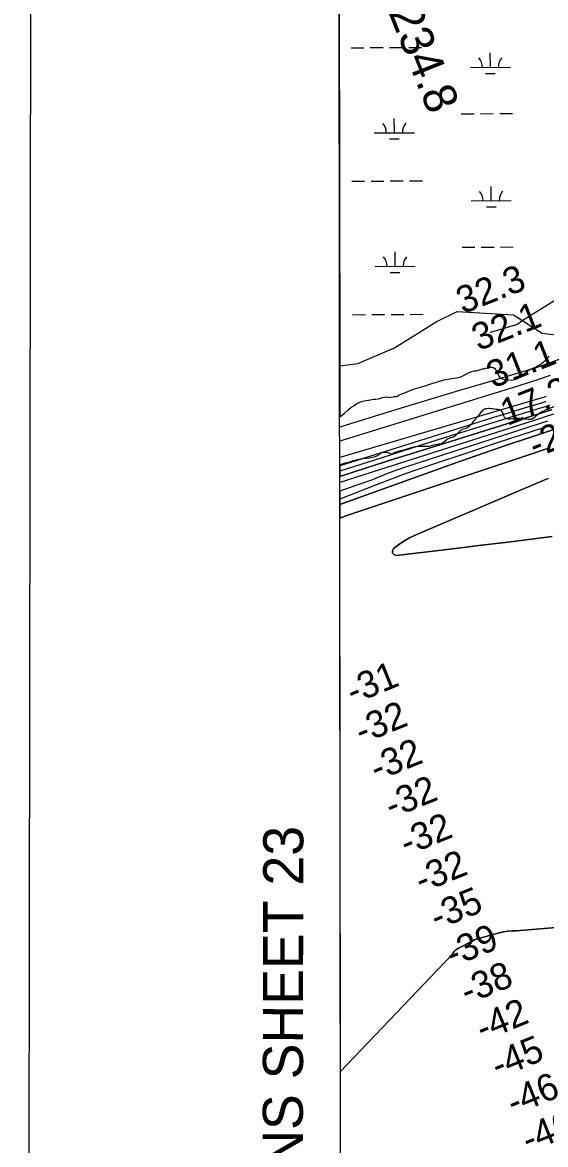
# Model space of a CAD drawing. Extents: x 3313442 to 3351311, y 721974 to 747360.
# Drawn here: x 3316776 to 3318081, y 734299 to 737096 of the extents above; entities that cross this region are included whole.
import ezdxf

# ---------------------------------------------------------------- set-up
doc = ezdxf.new("R2010")
doc.units = 0
for name, color, linetype in [('V-ANNO-SYMB', 7, 'Continuous'), ('V-ANNO-TEXT', 7, 'Continuous'), ('V-GRID-FRAM', 7, 'Continuous'), ('V-RIVR-EDGE', 7, 'Continuous'), ('V-RIVR-RANG', 7, 'Continuous'), ('V-RIVR-RANG-IDEN', 7, 'Continuous'), ('V-SITE-VEGE', 7, 'Continuous'), ('V-TOPO-DPTH', 7, 'Continuous'), ('V-TOPO-MAJR', 7, 'Continuous'), ('V-TOPO-MINR', 7, 'Continuous'), ('V-TOPO-WATR', 7, 'Continuous'), ('V-WETL-SWMP', 7, 'Continuous')]:
    doc.layers.add(name, color=color, linetype=linetype)

msp = doc.modelspace()

# ---------------------------------------------------------------- linework, layer by layer
at = {"layer": 'V-ANNO-SYMB'}
msp.add_lwpolyline([(3316776.5, 723231.3), (3349859.6, 723183.2), (3349893, 746099.8), (3316809.8, 746147.9), (3316776.5, 723231.3)], dxfattribs=at)
at = {"layer": 'V-GRID-FRAM'}
msp.add_lwpolyline([(3317558.4, 745536.3), (3349037, 745582.1), (3349071.4, 727396.8), (3317576.9, 727351), (3317558.4, 745536.3)], dxfattribs=at)
at = {"layer": 'V-RIVR-EDGE'}
msp.add_spline([(3319812.3, 738017.4), (3319807.2, 738001.5), (3319806, 737996.5), (3319806.4, 737987.5), (3319807.1, 737967.4), (3319812.9, 737950.7), (3319819.4, 737932.4), (3319818.6, 737915.8), (3319818.2, 737887.9), (3319817.8, 737880.1), (3319818.5, 737870.4), (3319821.6, 737861.5), (3319829.3, 737849), (3319827.4, 737839.7), (3319821.5, 737831.6), (3319819.6, 737823.1), (3319818.7, 737808.4), (3319819.5, 737803.3), (3319825.3, 737800.2), (3319828.4, 737792.8), (3319831.5, 737779.6), (3319846.5, 737747), (3319849.9, 737720.2), (3319849.9, 737702.4), (3319849.9, 737692.3), (3319855.6, 737655.9), (3319859, 737604.7), (3319861.2, 737561.6), (3319864.2, 737520.5), (3319869.5, 737475.5), (3319882.5, 737406), (3319890.5, 737360.7), (3319895.9, 737329.2), (3319903.5, 737270.6), (3319909.2, 737238.8), (3319914.9, 737191.1), (3319916.5, 737172.9), (3319917.2, 737152.7), (3319920.2, 737137.2), (3319926.4, 737120.5), (3319930.6, 737095.7), (3319930.2, 737081.7), (3319929.4, 737063.5), (3319934, 737049.9), (3319937, 737018.1), (3319944.3, 736987.1), (3319953.5, 736956.4), (3319952.4, 736948.3), (3319949.2, 736932.8), (3319948.8, 736920.7), (3319953.8, 736903.3), (3319964.6, 736892), (3319964.6, 736886.2), (3319963.4, 736877.3), (3319963.4, 736869.5), (3319973.4, 736833.4), (3319980.7, 736800.4), (3319990.7, 736758.9), (3320002.3, 736744.5), (3320007.7, 736728.6), (3320006.1, 736710), (3320007.9, 736670.5), (3320007.3, 736603), (3320009.6, 736558.8), (3320006.4, 736549.9), (3320004.9, 736537.5), (3320003.7, 736521.9), (3320004, 736504.1), (3320004, 736492.5), (3320003.5, 736476.2), (3320001.2, 736467.3), (3319994.2, 736459.1), (3319982.6, 736457.2), (3319974.4, 736457.3), (3319967.8, 736458.8), (3319960.1, 736459.6), (3319943.4, 736458.9), (3319922.1, 736460.5), (3319902.3, 736458.2), (3319889.5, 736458.6), (3319865.8, 736459.8), (3319847.2, 736462.6), (3319815.4, 736468.5), (3319793, 736471.7), (3319770.8, 736470.2), (3319750.7, 736465.9), (3319735.1, 736459.8), (3319728.2, 736457.1), (3319724.7, 736452.8), (3319715.3, 736444.7), (3319709.5, 736440.1), (3319692.8, 736438.2), (3319676.5, 736438.6), (3319629.2, 736437.2), (3319596.6, 736437.6), (3319582.7, 736439.2), (3319565.6, 736441.2), (3319555.5, 736444.7), (3319543.5, 736448.6), (3319530, 736448.7), (3319509, 736447.5), (3319486.9, 736444.9), (3319459, 736439.5), (3319415.5, 736428.4), (3319393.8, 736426.1), (3319388.7, 736419.5), (3319383.7, 736416.1), (3319374, 736414.5), (3319356.1, 736414.2), (3319344.1, 736411.5), (3319330.2, 736411.1), (3319296, 736408.9), (3319275.1, 736407), (3319254.9, 736410.6), (3319242.5, 736410.2), (3319225.8, 736409.5), (3319208.4, 736409.9), (3319192.5, 736411.1), (3319174.6, 736410), (3319168.8, 736408.8), (3319165.3, 736408.1), (3319153.3, 736409.3), (3319102.1, 736418.7), (3319061.8, 736423.8), (3319047.9, 736424.3), (3319032, 736422), (3319006.3, 736416.6), (3318989.6, 736406.2), (3318976.1, 736403.5), (3318964.4, 736404.7), (3318946.6, 736407.1), (3318937.7, 736408.2), (3318925.7, 736404.4), (3318917.1, 736404.4), (3318906.7, 736410.6), (3318901.6, 736414.9), (3318894.7, 736417.3), (3318882.3, 736416.9), (3318872.2, 736416.2), (3318862.5, 736411.1), (3318848.5, 736401.1), (3318817, 736376), (3318783.6, 736354.7), (3318763, 736339.6), (3318745.5, 736333.1), (3318724.2, 736321.5), (3318685.4, 736305.7), (3318661.7, 736294.1), (3318658.2, 736293.8), (3318655.9, 736293), (3318641.5, 736296.1), (3318619.4, 736298.9), (3318593.4, 736296.2), (3318570.5, 736289.7), (3318543.3, 736272.3), (3318533.2, 736263), (3318526.2, 736248.3), (3318522.7, 736245.6), (3318511.5, 736245.3), (3318501.8, 736238.3), (3318481.2, 736234.1), (3318458.3, 736232.6), (3318430.8, 736221.8), (3318418, 736221.8), (3318404.4, 736220.7), (3318402.4, 736221.5), (3318399, 736222.6), (3318389.7, 736225), (3318385, 736222.7), (3318382.7, 736219.2), (3318373.7, 736220.8), (3318356.7, 736221.2), (3318349.7, 736222.4), (3318343.5, 736222), (3318326.4, 736218.2), (3318320.6, 736213.9), (3318304.3, 736214.7), (3318299.7, 736214.7), (3318295, 736214), (3318283.7, 736205.9), (3318264.7, 736190.4), (3318255, 736182.7), (3318242.2, 736178.8), (3318230.9, 736174.2), (3318197.5, 736160.7), (3318178.5, 736156.5), (3318165.7, 736155.7), (3318156.4, 736157.3), (3318147.5, 736157), (3318128.9, 736151.6), (3318102.9, 736138.5), (3318082.3, 736130), (3318059.4, 736116.5), (3318047.7, 736107.2), (3318038.4, 736106.4), (3318021.7, 736108), (3318002.3, 736108.1), (3317988, 736106.9), (3317981.8, 736109.3), (3317976.4, 736116.7), (3317974.8, 736122.1), (3317969, 736129.1), (3317957, 736131.4), (3317940.7, 736133.4), (3317927.6, 736131.1), (3317919, 736122.6), (3317908.9, 736110.6), (3317899.5, 736098.6), (3317885.9, 736085.5), (3317872.4, 736080.5), (3317861.9, 736071.2), (3317851.4, 736062.3), (3317846.3, 736060.7), (3317841.7, 736059.6), (3317834.7, 736056.1), (3317821.9, 736045.7), (3317812.2, 736044.2), (3317790.4, 736039.2), (3317758.2, 736038.1), (3317735, 736031.9), (3317704.3, 736022.7), (3317696.1, 736020), (3317689.2, 736022.7), (3317677.9, 736023.9), (3317669.8, 736021.6), (3317663.2, 736016.6), (3317633.7, 736009.3), (3317579, 735996.3), (3317568.1, 735993.3)], degree=3, dxfattribs=at)
at = {"layer": 'V-SITE-VEGE'}
for p, q in [((3317559.4, 744542.3), (3317568, 736113.4)), ((3317935.4, 736235.2), (3317941.1, 736236.9)), ((3317941.1, 736236.9), (3317947.9, 736236.5)), ((3317947.9, 736236.5), (3317951.5, 736236.1)), ((3317951.5, 736236.1), (3317954.8, 736233.3)), ((3318049.8, 736234.1), (3318056.2, 736237)), ((3318056.2, 736237), (3318061.5, 736239.8)), ((3318061.5, 736239.8), (3318065.1, 736241.9)), ((3318065.1, 736241.9), (3318067.9, 736243.1)), ((3318067.9, 736243.1), (3318072.3, 736246.7)), ((3318072.3, 736246.7), (3318076.7, 736250)), ((3318076.7, 736250), (3318090.4, 736263.7)), ((3317842.5, 736207.8), (3317848.5, 736208.6)), ((3317848.5, 736208.6), (3317852.6, 736209.1)), ((3317852.6, 736209.1), (3317859.4, 736209.9)), ((3317859.4, 736209.9), (3317863.8, 736210.7)), ((3317863.8, 736210.7), (3317870.3, 736212.8)), ((3317870.3, 736212.8), (3317880.3, 736217.7)), ((3317880.3, 736217.7), (3317891.2, 736223.3)), ((3317891.2, 736223.3), (3317897.2, 736226.2)), ((3317897.2, 736226.2), (3317903.6, 736227.4)), ((3317903.6, 736227.4), (3317908.1, 736227.4)), ((3317908.1, 736227.4), (3317914.1, 736229.5)), ((3317914.1, 736229.5), (3317918.9, 736230.7)), ((3317918.9, 736230.7), (3317923.4, 736232.4)), ((3317923.4, 736232.4), (3317927.4, 736232.8)), ((3317927.4, 736232.8), (3317932.2, 736234)), ((3317932.2, 736234), (3317935.4, 736235.2)), ((3317954.8, 736233.3), (3317957.2, 736229.7)), ((3317957.2, 736229.7), (3317960.4, 736224.1)), ((3317960.4, 736224.1), (3317961.7, 736221.3)), ((3317961.7, 736221.3), (3317964.9, 736214)), ((3317964.9, 736214), (3317968.2, 736210.4)), ((3317968.2, 736210.4), (3317971.4, 736208)), ((3317971.4, 736208), (3317975.8, 736206.4)), ((3318004.8, 736206.1), (3318012.1, 736208.2)), ((3318012.1, 736208.2), (3318018.1, 736211.4)), ((3318018.1, 736211.4), (3318023.7, 736216.3)), ((3318023.7, 736216.3), (3318026.5, 736219.5)), ((3318026.5, 736219.5), (3318029.3, 736221.6)), ((3318029.3, 736221.6), (3318035, 736226)), ((3318035, 736226), (3318040.2, 736229.3)), ((3318040.2, 736229.3), (3318043, 736231.3)), ((3318043, 736231.3), (3318045.8, 736232.5)), ((3318045.8, 736232.5), (3318049.8, 736234.1)), ((3317735.9, 736175.1), (3317747.2, 736180)), ((3317747.2, 736180), (3317750, 736181.2)), ((3317750, 736181.2), (3317756.8, 736183.2)), ((3317756.8, 736183.2), (3317757.3, 736183.4)), ((3317757.3, 736183.4), (3317770.1, 736186.9)), ((3317770.1, 736186.9), (3317774.9, 736188.6)), ((3317774.9, 736188.6), (3317783.8, 736191)), ((3317783.8, 736191), (3317790.6, 736193.1)), ((3317790.6, 736193.1), (3317803.1, 736197.2)), ((3317803.1, 736197.2), (3317807.9, 736198.8)), ((3317807.9, 736198.8), (3317816.3, 736201.7)), ((3317816.3, 736201.7), (3317821.2, 736202.9)), ((3317821.2, 736202.9), (3317828.4, 736204.9)), ((3317828.4, 736204.9), (3317833.2, 736205.8)), ((3317833.2, 736205.8), (3317838.1, 736207)), ((3317838.1, 736207), (3317842.5, 736207.8)), ((3317975.8, 736206.4), (3317981.9, 736205.6)), ((3317981.9, 736205.6), (3317988.3, 736204.9)), ((3317988.3, 736204.9), (3317996, 736204.5)), ((3317996, 736204.5), (3318000.4, 736204.9)), ((3318000.4, 736204.9), (3318004.8, 736206.1)), ((3317623.2, 736150.8), (3317628.9, 736152.5)), ((3317628.9, 736152.5), (3317634.5, 736153.3)), ((3317634.5, 736153.3), (3317637.7, 736154.1)), ((3317637.7, 736154.1), (3317640.9, 736154.5)), ((3317640.9, 736154.5), (3317647.8, 736155.8)), ((3317647.8, 736155.8), (3317653, 736156.6)), ((3317653, 736156.6), (3317658.3, 736156.6)), ((3317658.3, 736156.6), (3317663.5, 736157.4)), ((3317663.5, 736157.4), (3317668.3, 736158.3)), ((3317668.3, 736158.3), (3317674.8, 736160.7)), ((3317674.8, 736160.7), (3317679.2, 736161.5)), ((3317679.2, 736161.5), (3317684.4, 736162.4)), ((3317684.4, 736162.4), (3317690.1, 736161.6)), ((3317690.1, 736161.6), (3317693.3, 736161.2)), ((3317693.3, 736161.2), (3317696.5, 736161.6)), ((3317696.5, 736161.6), (3317700.9, 736162.9)), ((3317700.9, 736162.9), (3317704.9, 736163.3)), ((3317704.9, 736163.3), (3317710.2, 736163.7)), ((3317710.2, 736163.7), (3317713.8, 736165.7)), ((3317713.8, 736165.7), (3317716.6, 736167.4)), ((3317716.6, 736167.4), (3317720.6, 736169)), ((3317720.6, 736169), (3317725.1, 736170.6)), ((3317725.1, 736170.6), (3317735.9, 736175.1)), ((3317579.1, 736120.8), (3317586.3, 736128.1)), ((3317586.3, 736128.1), (3317588.7, 736130.1)), ((3317588.7, 736130.1), (3317594.3, 736134.6)), ((3317594.3, 736134.6), (3317597.9, 736137.8)), ((3317597.9, 736137.8), (3317601.5, 736139.8)), ((3317601.5, 736139.8), (3317607.6, 736143.9)), ((3317607.6, 736143.9), (3317610.4, 736145.9)), ((3317610.4, 736145.9), (3317620, 736150)), ((3317620, 736150), (3317623.2, 736150.8)), ((3317568, 736113.4), (3317569, 736113.9)), ((3317569, 736113.9), (3317573.5, 736116.3)), ((3317573.5, 736116.3), (3317579.1, 736120.8))]:
    msp.add_line(p, q, dxfattribs=at)
at = {"layer": 'V-TOPO-DPTH'}
for points in [[(3318082.1, 736150.8), (3318076.2, 736148.9), (3318019.8, 736131.9), (3317985.7, 736121.5), (3317951.6, 736111), (3317917.5, 736100.4), (3317883.5, 736089.8), (3317568.1, 735990.3), (3317568.1, 735963.8)], [(3317568.1, 735963.8), (3317606.4, 735976.5), (3317655.5, 735992.2), (3317704.7, 736007.8), (3317753.9, 736023.3), (3318062.3, 736119.6), (3318079.5, 736125), (3318096.8, 736130.5)], [(3317568.1, 735963.8), (3317606.4, 735976.5), (3317655.5, 735992.2), (3317704.7, 736007.8), (3317753.9, 736023.3), (3318062.3, 736119.6), (3318079.5, 736125), (3318096.8, 736130.5)], [(3318086.6, 736102), (3318067.7, 736095.9), (3317732.2, 735987), (3317688.5, 735972.8), (3317649.8, 735956), (3317607.8, 735941.3), (3317568.2, 735927.4), (3317568.1, 735963.8)], [(3318086.6, 736102), (3318067.7, 736095.9), (3317732.2, 735987), (3317688.5, 735972.8), (3317649.8, 735956), (3317607.8, 735941.3), (3317568.2, 735927.4)], [(3317568.2, 735927.4), (3317568.2, 735894.4), (3317869.3, 736002.5), (3317910.1, 736016.7), (3317950.9, 736030.7), (3317991.7, 736044.6), (3318032.6, 736058.4), (3318099.5, 736080.8)], [(3318099.5, 736080.8), (3318032.6, 736058.4), (3317991.7, 736044.6), (3317950.9, 736030.7), (3317910.1, 736016.7), (3317869.3, 736002.5), (3317568.2, 735894.4)], [(3317568.2, 735894.4), (3317568.2, 735859.9), (3317585.3, 735866.7), (3318056.8, 736023.7), (3318092.9, 736036.4)], [(3317568.2, 735859.9), (3317585.3, 735866.7), (3318056.8, 736023.7), (3318092.9, 736036.4)], [(3318088.2, 735959.3), (3318075.1, 735953.8), (3317756.3, 735818.2), (3317741.8, 735811.2), (3317727.8, 735803.3), (3317714.7, 735794.2), (3317702, 735784.3), (3317699.4, 735778), (3317699.4, 735772.8), (3317703.3, 735769.3), (3317709.7, 735766.9), (3317863.1, 735785.5), (3317921.9, 735792.6), (3317980.7, 735799.8), (3318039.5, 735807.1), (3318098.3, 735814.4)], [(3318098.3, 735814.4), (3318039.5, 735807.1), (3317980.7, 735799.8), (3317921.9, 735792.6), (3317863.1, 735785.5), (3317709.7, 735766.9), (3317703.3, 735769.3), (3317699.4, 735772.8), (3317699.4, 735778), (3317702, 735784.3), (3317714.7, 735794.2), (3317727.8, 735803.3), (3317741.8, 735811.2), (3317756.3, 735818.2), (3318075.1, 735953.8), (3318088.2, 735959.3)], [(3318517.9, 734873.9), (3318008.5, 734831.4), (3317997.7, 734831.5), (3317987, 734830.8), (3317976.4, 734829.1), (3317965.8, 734826.8), (3317917.4, 734813.6), (3317913, 734812.2), (3317908.7, 734810.7), (3317904.4, 734808.9), (3317900.3, 734806.9), (3317866.3, 734789.4), (3317862, 734786.9), (3317858, 734784), (3317854.3, 734780.7), (3317850.9, 734777.1), (3317848.2, 734773.1), (3317569.7, 734480.8), (3317568.2, 735859.9)], [(3317569.7, 734480.8), (3317848.2, 734773.1), (3317850.9, 734777.1), (3317854.3, 734780.7), (3317858, 734784), (3317862, 734786.9), (3317866.3, 734789.4), (3317900.3, 734806.9), (3317904.4, 734808.9), (3317908.7, 734810.7), (3317913, 734812.2), (3317917.4, 734813.6), (3317965.8, 734826.8), (3317976.4, 734829.1), (3317987, 734830.8), (3317997.7, 734831.5), (3318008.5, 734831.4), (3318517.9, 734873.9)], [(3317570.2, 733917.9), (3317569.7, 734480.8)]]:
    msp.add_lwpolyline(points, dxfattribs=at)
at = {"layer": 'V-TOPO-MAJR'}
msp.add_lwpolyline([(3318141.6, 736265.7), (3318079.1, 736242.6), (3318067.4, 736238.5), (3318055.7, 736234.5), (3318043.9, 736230.7), (3318032.1, 736227.1), (3317929.7, 736196.8), (3317866.6, 736178.1), (3317803.5, 736159.2), (3317740.6, 736140.1), (3317677.7, 736120.9), (3317568, 736087.2)], dxfattribs=at)
at = {"layer": 'V-TOPO-MINR'}
for points in [[(3318991.1, 736899), (3318943.8, 736872.6), (3318929, 736864.7), (3318914, 736857.1), (3318898.8, 736850), (3318883.4, 736843.2), (3318868, 736836.7), (3318852.5, 736830.3), (3318836.9, 736823.8), (3318821.4, 736817.5), (3318781.5, 736801.1), (3318752.9, 736789.2), (3318724.3, 736777.1), (3318696, 736764.6), (3318667.7, 736751.8), (3318022.8, 736352.4), (3318018.2, 736348.2), (3318015.3, 736345.9), (3318012.3, 736343.9), (3318009.1, 736342.3), (3318005.7, 736341.1), (3317946.8, 736323.8), (3317943.2, 736323.1)], [(3318092.5, 736215.8), (3318066.7, 736206.9), (3318040.6, 736198.4), (3318014.5, 736190.2), (3317568.1, 736052.4)], [(3318083.2, 736163.4), (3318080.8, 736162.7), (3318078, 736161.9), (3318075.1, 736161), (3317568.1, 736011.6)], [(3318082.1, 736150.8), (3318076.2, 736148.9), (3318019.8, 736131.9), (3317985.7, 736121.5), (3317951.6, 736111), (3317917.5, 736100.4), (3317883.5, 736089.8), (3317568.1, 735990.3)], [(3318092.4, 736141.6), (3318080.8, 736137.9), (3318069.2, 736134.3), (3317952.5, 736098.5), (3317882.5, 736076.8), (3317812.6, 736055.1), (3317742.8, 736033.1), (3317673, 736010.9), (3317568.1, 735977)], [(3318101.2, 736119.4), (3318078.3, 736112.1), (3318055.4, 736104.7), (3317568.2, 735949.1)], [(3318086.6, 736102), (3318067.7, 736095.9), (3317732.2, 735987), (3317688.5, 735972.8), (3317649.8, 735956), (3317607.8, 735941.3), (3317568.2, 735927.4)], [(3318083.6, 736088.3), (3317958.3, 736047), (3317882.5, 736021.8), (3317806.8, 735996.5), (3317731.1, 735970.9), (3317657.4, 735942.1), (3317568.2, 735907.5)], [(3318099.5, 736080.8), (3318032.6, 736058.4), (3317991.7, 736044.6), (3317950.9, 736030.7), (3317910.1, 736016.7), (3317869.3, 736002.5), (3317568.2, 735894.4)], [(3318092.9, 736036.4), (3318056.8, 736023.7), (3317585.3, 735866.7), (3317568.2, 735859.9)], [(3318098.3, 735814.4), (3318039.5, 735807.1), (3317980.7, 735799.8), (3317921.9, 735792.6), (3317863.1, 735785.5), (3317709.7, 735766.9), (3317703.3, 735769.3), (3317699.4, 735772.8), (3317699.4, 735778), (3317702, 735784.3), (3317714.7, 735794.2), (3317727.8, 735803.3), (3317741.8, 735811.2), (3317756.3, 735818.2), (3318075.1, 735953.8), (3318088.2, 735959.3)], [(3317569.7, 734480.8), (3317848.2, 734773.1), (3317850.9, 734777.1), (3317854.3, 734780.7), (3317858, 734784), (3317862, 734786.9), (3317866.3, 734789.4), (3317900.3, 734806.9), (3317904.4, 734808.9), (3317908.7, 734810.7), (3317913, 734812.2), (3317917.4, 734813.6), (3317965.8, 734826.8), (3317976.4, 734829.1), (3317987, 734830.8), (3317997.7, 734831.5), (3318008.5, 734831.4), (3318517.9, 734873.9)]]:
    msp.add_lwpolyline(points, dxfattribs=at)
at = {"layer": 'V-TOPO-WATR'}
msp.add_lwpolyline([(3318096.8, 736130.5), (3318079.5, 736125), (3318062.3, 736119.6), (3317753.9, 736023.3), (3317704.7, 736007.8), (3317655.5, 735992.2), (3317606.4, 735976.5), (3317568.1, 735963.8)], dxfattribs=at)
at = {"layer": 'V-WETL-SWMP'}
for p, q in [((3317565.7, 738404.7), (3317567.9, 736239.7)), ((3317596.2, 737032.7), (3317628.2, 737032.9)), ((3317644.2, 737033), (3317676.2, 737033.2)), ((3317692.2, 737033.3), (3317724.2, 737033.5)), ((3317740.2, 737033.6), (3317772.2, 737033.7)), ((3317943.8, 736984), (3317943.6, 737020)), ((3317893.8, 736983.7), (3317993.8, 736984.3)), ((3317931.9, 736968.5), (3317955.9, 736968.6)), ((3317704.2, 736820.8), (3317704, 736856.7)), ((3317871, 736868.1), (3317903, 736868.3)), ((3317919, 736868.4), (3317951, 736868.6)), ((3317967, 736868.7), (3317999, 736868.9)), ((3317654.2, 736820.5), (3317754.2, 736821)), ((3317692.3, 736805.3), (3317716.3, 736805.4)), ((3317598.1, 736700.1), (3317630.1, 736700.3)), ((3317646.1, 736700.3), (3317678.1, 736700.5)), ((3317694.1, 736700.6), (3317726.1, 736700.8)), ((3317742.1, 736700.9), (3317774.1, 736701.1)), ((3317945.7, 736651.3), (3317945.5, 736687.3)), ((3317895.7, 736651), (3317995.7, 736651.6)), ((3317933.8, 736635.8), (3317957.8, 736636)), ((3317706.2, 736488.1), (3317706, 736524.1)), ((3317873, 736535.5), (3317905, 736535.7)), ((3317921, 736535.7), (3317953, 736535.9)), ((3317969, 736536), (3318001, 736536.2)), ((3317656.2, 736487.8), (3317756.2, 736488.4)), ((3317694.2, 736472.6), (3317718.2, 736472.7)), ((3317600, 736367.4), (3317632, 736367.6)), ((3317648, 736367.7), (3317680, 736367.9)), ((3317696, 736367.9), (3317728, 736368.1)), ((3317704.5, 736284.5), (3317808.6, 736349.6)), ((3317744, 736368.2), (3317776, 736368.4)), ((3317808.6, 736349.6), (3317860.6, 736375.6)), ((3317860.6, 736375.6), (3318001.3, 736366.8)), ((3318001.3, 736366.8), (3318073.2, 736321.1)), ((3318073.2, 736321.1), (3318125.4, 736314.6)), ((3317613.4, 736245.4), (3317704.5, 736284.5)), ((3317567.9, 736239.7), (3317613.4, 736245.4))]:
    msp.add_line(p, q, dxfattribs=at)
for centre, start, end in [((3317888.5, 736984.2), 359.5578, 41.1015), ((3317999, 736984.8), 139.5578, 181.1014), ((3317649, 736820.9), 359.5578, 41.1015), ((3317759.5, 736821.5), 139.5578, 181.1014), ((3317890.5, 736651.5), 359.5578, 41.1015), ((3318000.9, 736652.1), 139.5578, 181.1014), ((3317650.9, 736488.2), 359.5578, 41.1015), ((3317761.4, 736488.9), 139.5578, 181.1014)]:
    msp.add_arc(centre, 35.2, start, end, dxfattribs=at)

# ---------------------------------------------------------------- texts
at = {"layer": 'V-ANNO-TEXT'}
msp.add_text('JOINS SHEET 23', height=100, rotation=89.9167, dxfattribs=at).set_placement((3317475.7, 734030.6))
at = {"layer": 'V-RIVR-RANG'}
for s, rotation, p in [('32.3', 21.4283, (3317875, 736368.5)), ('32.1', 21.4283, (3317914, 736276.4)), ('31.1', 21.4283, (3317950.7, 736183.4)), ('17.2', 21.4283, (3317985.3, 736089.6)), ('-25', 21.7083, (3318055.5, 736009.2)), ('-31', 22.0392, (3317600.4, 735395.4)), ('-32', 22.0392, (3317622.3, 735296.4)), ('-32', 22.0392, (3317659.6, 735203.6)), ('-32', 22.0392, (3317696.9, 735110.9)), ('-32', 22.0392, (3317734.2, 735018.1)), ('-32', 22.0392, (3317771.5, 734925.3)), ('-35', 22.0392, (3317809.7, 734832.9)), ('-39', 22.0392, (3317848.7, 734740.8)), ('-38', 22.0392, (3317885.3, 734647.7)), ('-42', 22.0392, (3317924.1, 734555.5)), ('-45', 22.0392, (3317962.3, 734463.1)), ('-46', 22.0392, (3318001.1, 734370.9)), ('-46', 22.0392, (3318038.4, 734278.2))]:
    msp.add_text(s, height=67, rotation=rotation, dxfattribs=at).set_placement(p)
at = {"layer": 'V-RIVR-RANG-IDEN'}
msp.add_text('R-234.8', height=83, rotation=291.5666, dxfattribs=at).set_placement((3317646.1, 737230.3))

doc.saveas('drawing.dxf')
